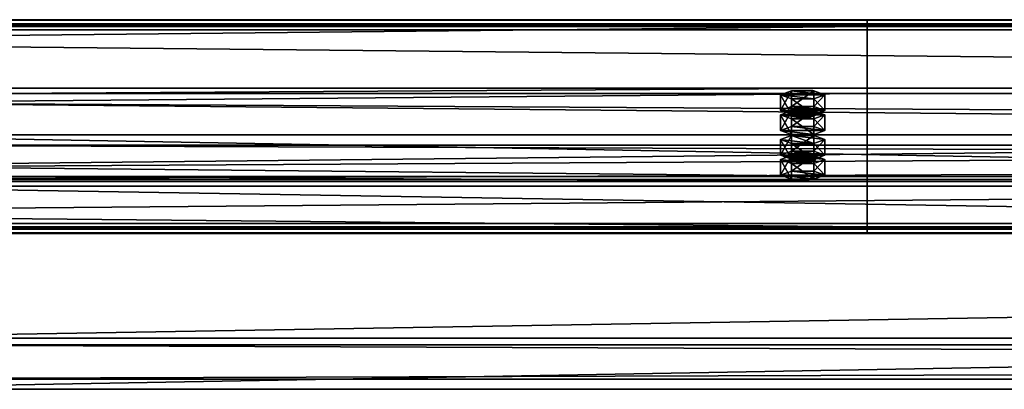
# Model space of a CAD drawing. Header units: millimetres. Extents: x -333 to 67333, y -930 to 39730.
# Tile 533 of 656: x 28105 to 28564, y 13665 to 13837. Entities that reach past the tile are written whole.
import ezdxf

# ---------------------------------------------------------------- set-up
doc = ezdxf.new("R2010")
doc.units = ezdxf.units.MM
for name, color, linetype in [('13', 7, 'Continuous'), ('5', 7, 'Continuous'), ('95', 7, 'Continuous')]:
    doc.layers.add(name, color=color, linetype=linetype)

msp = doc.modelspace()

# ---------------------------------------------------------------- meshes
at = {"layer": '13', "color": 30}
mesh = msp.add_polyface(dxfattribs=at)
corners = [(28500.01, 13834.19, 6372.77), (28500.01, 13761.8, 6357.38), (21700.01, 13761.8, 6357.38), (21700.01, 13834.19, 6372.77), (28500.01, 13802.97, 6163.71), (21700.01, 13802.97, 6163.71), (28500.01, 13742.32, 6150.82), (21700.01, 13742.32, 6150.82), (28500.01, 13739.62, 6163.54), (21700.01, 13739.62, 6163.54), (28500.01, 13737.67, 6163.12), (21700.01, 13737.67, 6163.12), (28500.01, 13740.78, 6148.45), (21700.01, 13740.78, 6148.45), (28500.01, 13805.34, 6162.17), (21700.01, 13805.34, 6162.17), (28500.01, 13764.18, 6355.84), (21700.01, 13764.18, 6355.84), (28500.01, 13832.65, 6370.4), (21700.01, 13832.65, 6370.4), (28500.01, 13835.35, 6357.68), (21700.01, 13835.35, 6357.68), (28500.01, 13837.31, 6358.1), (21700.01, 13837.31, 6358.1)]
mesh.append_faces([[corners[k] for k in face] for face in [(0, 2, 3, 3), (1, 5, 2, 2), (4, 7, 5, 5), (6, 9, 7, 7), (8, 11, 9, 9), (10, 13, 11, 11), (12, 15, 13, 13), (14, 17, 15, 15), (16, 19, 17, 17), (18, 21, 19, 19), (20, 23, 21, 21), (22, 3, 23, 23), (18, 22, 20, 20), (8, 12, 10, 10), (13, 9, 11, 11)]], dxfattribs={"vtx0": -1, "color": 30})
mesh.append_faces([[corners[k] for k in face] for face in [(1, 16, 4, 4), (16, 0, 18, 18), (22, 18, 0, 0), (12, 6, 14, 14), (3, 19, 23, 23), (19, 2, 17, 17), (17, 2, 15, 15), (15, 5, 13, 13)]], dxfattribs={"vtx0": -1, "vtx1": -1, "color": 30})
mesh.append_faces([[corners[k] for k in face] for face in [(16, 1, 0, 0), (4, 16, 14, 14), (12, 8, 6, 6), (14, 6, 4, 4), (19, 3, 2, 2), (15, 2, 5, 5), (13, 5, 7, 7), (13, 7, 9, 9)]], dxfattribs={"vtx0": -1, "vtx2": -1, "vtx3": -1, "color": 30})
mesh.append_faces([[corners[k] for k in face] for face in [(21, 23, 19, 19)]], dxfattribs={"vtx1": -1, "color": 30})
mesh.append_faces([[corners[k] for k in face] for face in [(0, 1, 2, 2), (1, 4, 5, 5), (4, 6, 7, 7), (6, 8, 9, 9), (8, 10, 11, 11), (10, 12, 13, 13), (12, 14, 15, 15), (14, 16, 17, 17), (16, 18, 19, 19), (18, 20, 21, 21), (20, 22, 23, 23), (22, 0, 3, 3)]], dxfattribs={"vtx2": -1, "vtx3": -1, "color": 30})
mesh = msp.add_polyface(dxfattribs=at)
corners = [(34100.01, 13834.19, 6372.77), (34100.01, 13761.8, 6357.38), (27300.01, 13761.8, 6357.38), (27300.01, 13834.19, 6372.77), (34100.01, 13802.97, 6163.71), (27300.01, 13802.97, 6163.71), (34100.01, 13742.32, 6150.82), (27300.01, 13742.32, 6150.82), (34100.01, 13739.62, 6163.54), (27300.01, 13739.62, 6163.54), (34100.01, 13737.67, 6163.12), (27300.01, 13737.67, 6163.12), (34100.01, 13740.78, 6148.45), (27300.01, 13740.78, 6148.45), (34100.01, 13805.34, 6162.17), (27300.01, 13805.34, 6162.17), (34100.01, 13764.18, 6355.84), (27300.01, 13764.18, 6355.84), (34100.01, 13832.65, 6370.4), (27300.01, 13832.65, 6370.4), (34100.01, 13835.35, 6357.68), (27300.01, 13835.35, 6357.68), (34100.01, 13837.31, 6358.1), (27300.01, 13837.31, 6358.1)]
mesh.append_faces([[corners[k] for k in face] for face in [(0, 2, 3, 3), (1, 5, 2, 2), (4, 7, 5, 5), (6, 9, 7, 7), (8, 11, 9, 9), (10, 13, 11, 11), (12, 15, 13, 13), (14, 17, 15, 15), (16, 19, 17, 17), (18, 21, 19, 19), (20, 23, 21, 21), (22, 3, 23, 23), (18, 22, 20, 20), (8, 12, 10, 10), (13, 9, 11, 11)]], dxfattribs={"vtx0": -1, "color": 30})
mesh.append_faces([[corners[k] for k in face] for face in [(1, 16, 4, 4), (16, 0, 18, 18), (22, 18, 0, 0), (12, 6, 14, 14), (3, 19, 23, 23), (19, 2, 17, 17), (17, 2, 15, 15), (15, 5, 13, 13)]], dxfattribs={"vtx0": -1, "vtx1": -1, "color": 30})
mesh.append_faces([[corners[k] for k in face] for face in [(16, 1, 0, 0), (4, 16, 14, 14), (12, 8, 6, 6), (14, 6, 4, 4), (19, 3, 2, 2), (15, 2, 5, 5), (13, 5, 7, 7), (13, 7, 9, 9)]], dxfattribs={"vtx0": -1, "vtx2": -1, "vtx3": -1, "color": 30})
mesh.append_faces([[corners[k] for k in face] for face in [(21, 23, 19, 19)]], dxfattribs={"vtx1": -1, "color": 30})
mesh.append_faces([[corners[k] for k in face] for face in [(0, 1, 2, 2), (1, 4, 5, 5), (4, 6, 7, 7), (6, 8, 9, 9), (8, 10, 11, 11), (10, 12, 13, 13), (12, 14, 15, 15), (14, 16, 17, 17), (16, 18, 19, 19), (18, 20, 21, 21), (20, 22, 23, 23), (22, 0, 3, 3)]], dxfattribs={"vtx2": -1, "vtx3": -1, "color": 30})
at = {"layer": '5', "color": 131}
mesh = msp.add_polyface(dxfattribs=at)
corners = [(27989.98, 13688.87, 6008.63), (27989.98, 13778.86, 6027.75), (33409.97, 13778.86, 6027.75), (33409.97, 13688.87, 6008.63), (27989.98, 13759.74, 6117.74), (33409.97, 13759.74, 6117.74), (27989.98, 13669.75, 6098.62), (33409.97, 13669.75, 6098.62), (27989.98, 13685.79, 6003.88), (27989.98, 13665, 6101.7), (33409.97, 13665, 6101.7), (33409.97, 13685.79, 6003.88), (27989.98, 13762.82, 6122.49), (33409.97, 13762.82, 6122.49), (27989.98, 13783.61, 6024.67), (33409.97, 13783.61, 6024.67)]
mesh.append_faces([[corners[k] for k in face] for face in [(0, 2, 3, 3), (1, 5, 2, 2), (4, 7, 5, 5), (6, 3, 7, 7), (8, 10, 11, 11), (9, 13, 10, 10), (12, 15, 13, 13), (14, 11, 15, 15)]], dxfattribs={"vtx0": -1, "color": 131})
mesh.append_faces([[corners[k] for k in face] for face in [(8, 6, 9, 9), (6, 8, 0, 0), (0, 8, 1, 1), (12, 4, 14, 14), (4, 9, 6, 6), (11, 3, 15, 15), (3, 10, 7, 7), (13, 7, 10, 10)]], dxfattribs={"vtx0": -1, "vtx1": -1, "color": 131})
mesh.append_faces([[corners[k] for k in face] for face in [(1, 8, 14, 14), (4, 12, 9, 9), (14, 4, 1, 1), (3, 11, 10, 10), (15, 3, 2, 2), (2, 13, 15, 15), (13, 2, 5, 5), (13, 5, 7, 7)]], dxfattribs={"vtx0": -1, "vtx2": -1, "vtx3": -1, "color": 131})
mesh.append_faces([[corners[k] for k in face] for face in [(0, 1, 2, 2), (1, 4, 5, 5), (4, 6, 7, 7), (6, 0, 3, 3), (8, 9, 10, 10), (9, 12, 13, 13), (12, 14, 15, 15), (14, 8, 11, 11)]], dxfattribs={"vtx2": -1, "vtx3": -1, "color": 131})
at = {"layer": '95', "color": 20}
mesh = msp.add_polyface(dxfattribs=at)
corners = [(28464.01, 13772.2, 6308.48), (28464.81, 13772.82, 6305.54), (28464.81, 13774.78, 6305.96), (28464.01, 13774.16, 6308.89), (28467.01, 13773.28, 6303.39), (28467.01, 13775.24, 6303.81), (28470.01, 13773.45, 6302.61), (28470.01, 13775.4, 6303.02), (28473.01, 13773.28, 6303.39), (28473.01, 13775.24, 6303.81), (28475.21, 13772.82, 6305.54), (28475.21, 13774.78, 6305.96), (28476.01, 13772.2, 6308.48), (28476.01, 13774.16, 6308.89), (28475.21, 13771.58, 6311.41), (28475.21, 13773.53, 6311.83), (28473.01, 13771.12, 6313.56), (28473.01, 13773.08, 6313.98), (28470.01, 13770.95, 6314.35), (28470.01, 13772.91, 6314.76), (28467.01, 13771.12, 6313.56), (28467.01, 13773.08, 6313.98), (28464.81, 13771.58, 6311.41), (28464.81, 13773.53, 6311.83), (28459.62, 13774.16, 6308.89), (28464.81, 13776.03, 6300.09), (28464.81, 13783.36, 6301.65), (28459.62, 13781.49, 6310.45), (28475.21, 13776.03, 6300.09), (28475.21, 13783.36, 6301.65), (28480.4, 13774.16, 6308.89), (28480.4, 13781.49, 6310.45), (28475.21, 13772.28, 6317.7), (28475.21, 13779.62, 6319.26), (28464.81, 13772.28, 6317.7), (28464.81, 13779.62, 6319.26), (28459.62, 13764.86, 6306.92), (28464.81, 13766.73, 6298.11), (28464.81, 13774.07, 6299.67), (28459.62, 13772.2, 6308.48), (28475.21, 13766.73, 6298.11), (28475.21, 13774.07, 6299.67), (28480.4, 13764.86, 6306.92), (28480.4, 13772.2, 6308.48), (28475.21, 13762.99, 6315.72), (28475.21, 13770.33, 6317.28), (28464.81, 13762.99, 6315.72), (28464.81, 13770.33, 6317.28), (28464.01, 13792.99, 6210.66), (28464.81, 13793.61, 6207.73), (28464.81, 13795.57, 6208.14), (28464.01, 13794.95, 6211.08), (28467.01, 13794.07, 6205.58), (28467.01, 13796.03, 6206), (28470.01, 13794.24, 6204.79), (28470.01, 13796.19, 6205.21), (28473.01, 13794.07, 6205.58), (28473.01, 13796.03, 6206), (28475.21, 13793.61, 6207.73), (28475.21, 13795.57, 6208.14), (28476.01, 13792.99, 6210.66), (28476.01, 13794.95, 6211.08), (28475.21, 13792.37, 6213.6), (28475.21, 13794.32, 6214.01), (28473.01, 13791.91, 6215.75), (28473.01, 13793.87, 6216.16), (28470.01, 13791.74, 6216.53), (28470.01, 13793.7, 6216.95), (28467.01, 13791.91, 6215.75), (28467.01, 13793.87, 6216.16), (28464.81, 13792.37, 6213.6), (28464.81, 13794.32, 6214.01), (28459.62, 13794.95, 6211.08), (28464.81, 13796.82, 6202.27), (28464.81, 13804.15, 6203.83), (28459.62, 13802.28, 6212.64), (28475.21, 13796.82, 6202.27), (28475.21, 13804.15, 6203.83), (28480.4, 13794.95, 6211.08), (28480.4, 13802.28, 6212.64), (28475.21, 13793.08, 6219.88), (28475.21, 13800.41, 6221.44), (28464.81, 13793.08, 6219.88), (28464.81, 13800.41, 6221.44), (28459.62, 13785.65, 6209.1), (28464.81, 13787.53, 6200.3), (28464.81, 13794.86, 6201.86), (28459.62, 13792.99, 6210.66), (28475.21, 13787.53, 6200.3), (28475.21, 13794.86, 6201.86), (28480.4, 13785.65, 6209.1), (28480.4, 13792.99, 6210.66), (28475.21, 13783.78, 6217.91), (28475.21, 13791.12, 6219.47), (28464.81, 13783.78, 6217.91), (28464.81, 13791.12, 6219.47)]
mesh.append_faces([[corners[k] for k in face] for face in [(0, 2, 3, 3), (1, 5, 2, 2), (4, 7, 5, 5), (6, 9, 7, 7), (8, 11, 9, 9), (10, 13, 11, 11), (12, 15, 13, 13), (14, 17, 15, 15), (16, 19, 17, 17), (18, 21, 19, 19), (20, 23, 21, 21), (22, 3, 23, 23), (4, 8, 6, 6), (16, 20, 18, 18), (23, 19, 21, 21), (9, 5, 7, 7), (24, 26, 27, 27), (25, 29, 26, 26), (28, 31, 29, 29), (30, 33, 31, 31), (32, 35, 33, 33), (34, 27, 35, 35), (25, 30, 28, 28), (32, 24, 34, 34), (27, 33, 35, 35), (31, 26, 29, 29), (36, 38, 39, 39), (37, 41, 38, 38), (40, 43, 41, 41), (42, 45, 43, 43), (44, 47, 45, 45), (46, 39, 47, 47), (37, 42, 40, 40), (44, 36, 46, 46), (39, 45, 47, 47), (43, 38, 41, 41), (48, 50, 51, 51), (49, 53, 50, 50), (52, 55, 53, 53), (54, 57, 55, 55), (56, 59, 57, 57), (58, 61, 59, 59), (60, 63, 61, 61), (62, 65, 63, 63), (64, 67, 65, 65), (66, 69, 67, 67), (68, 71, 69, 69), (70, 51, 71, 71), (52, 56, 54, 54), (64, 68, 66, 66), (69, 65, 67, 67), (57, 53, 55, 55), (72, 74, 75, 75), (73, 77, 74, 74), (76, 79, 77, 77), (78, 81, 79, 79), (80, 83, 81, 81), (82, 75, 83, 83), (73, 78, 76, 76), (80, 72, 82, 82), (75, 81, 83, 83), (79, 74, 77, 77), (84, 86, 87, 87), (85, 89, 86, 86), (88, 91, 89, 89), (90, 93, 91, 91), (92, 95, 93, 93), (94, 87, 95, 95), (85, 90, 88, 88), (92, 84, 94, 94), (87, 93, 95, 95), (91, 86, 89, 89)]], dxfattribs={"vtx0": -1, "color": 20})
mesh.append_faces([[corners[k] for k in face] for face in [(8, 4, 10, 10), (10, 1, 12, 12), (12, 0, 14, 14), (14, 22, 16, 16), (19, 23, 17, 17), (17, 23, 15, 15), (15, 3, 13, 13), (13, 2, 11, 11), (11, 5, 9, 9), (30, 24, 32, 32), (33, 26, 31, 31), (42, 36, 44, 44), (45, 38, 43, 43), (56, 52, 58, 58), (58, 49, 60, 60), (60, 48, 62, 62), (62, 70, 64, 64), (65, 71, 63, 63), (63, 51, 61, 61), (61, 50, 59, 59), (59, 53, 57, 57), (78, 72, 80, 80), (81, 75, 79, 79), (90, 84, 92, 92), (93, 87, 91, 91)]], dxfattribs={"vtx0": -1, "vtx1": -1, "color": 20})
mesh.append_faces([[corners[k] for k in face] for face in [(10, 4, 1, 1), (12, 1, 0, 0), (14, 0, 22, 22), (16, 22, 20, 20), (15, 23, 3, 3), (13, 3, 2, 2), (11, 2, 5, 5), (30, 25, 24, 24), (33, 27, 26, 26), (42, 37, 36, 36), (45, 39, 38, 38), (58, 52, 49, 49), (60, 49, 48, 48), (62, 48, 70, 70), (64, 70, 68, 68), (65, 69, 71, 71), (63, 71, 51, 51), (61, 51, 50, 50), (59, 50, 53, 53), (78, 73, 72, 72), (79, 75, 74, 74), (90, 85, 84, 84), (91, 87, 86, 86)]], dxfattribs={"vtx0": -1, "vtx2": -1, "vtx3": -1, "color": 20})
mesh.append_faces([[corners[k] for k in face] for face in [(0, 1, 2, 2), (1, 4, 5, 5), (4, 6, 7, 7), (6, 8, 9, 9), (8, 10, 11, 11), (10, 12, 13, 13), (12, 14, 15, 15), (14, 16, 17, 17), (16, 18, 19, 19), (18, 20, 21, 21), (20, 22, 23, 23), (22, 0, 3, 3), (24, 25, 26, 26), (25, 28, 29, 29), (28, 30, 31, 31), (30, 32, 33, 33), (32, 34, 35, 35), (34, 24, 27, 27), (36, 37, 38, 38), (37, 40, 41, 41), (40, 42, 43, 43), (42, 44, 45, 45), (44, 46, 47, 47), (46, 36, 39, 39), (48, 49, 50, 50), (49, 52, 53, 53), (52, 54, 55, 55), (54, 56, 57, 57), (56, 58, 59, 59), (58, 60, 61, 61), (60, 62, 63, 63), (62, 64, 65, 65), (64, 66, 67, 67), (66, 68, 69, 69), (68, 70, 71, 71), (70, 48, 51, 51), (72, 73, 74, 74), (73, 76, 77, 77), (76, 78, 79, 79), (78, 80, 81, 81), (80, 82, 83, 83), (82, 72, 75, 75), (84, 85, 86, 86), (85, 88, 89, 89), (88, 90, 91, 91), (90, 92, 93, 93), (92, 94, 95, 95), (94, 84, 87, 87)]], dxfattribs={"vtx2": -1, "vtx3": -1, "color": 20})

doc.saveas('drawing.dxf')
